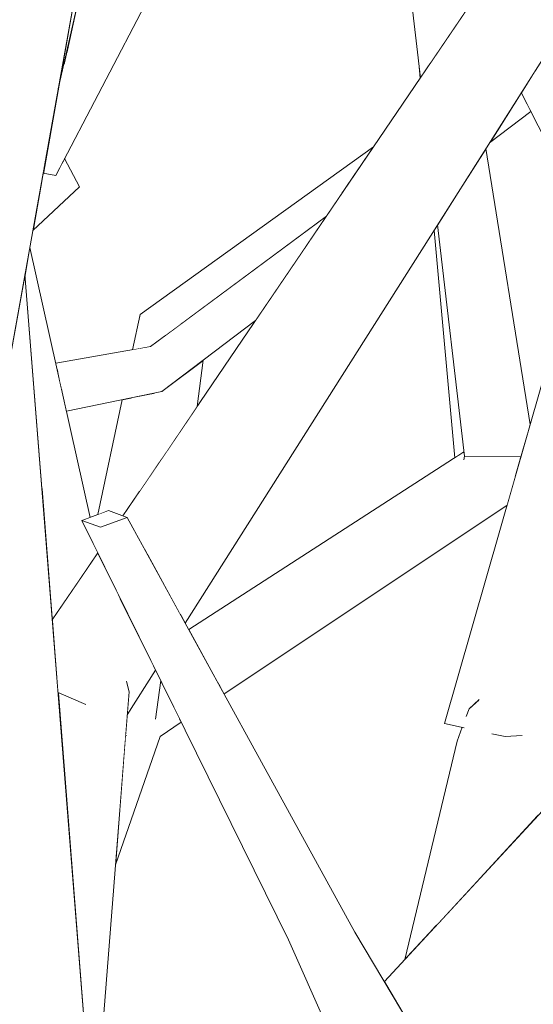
# Model space of a CAD drawing. Extents: x -289599 to -184549, y 66678 to 295474.
# Tile 358 of 656: x -262502 to -262445, y 71659 to 71767. Entities that reach past the tile are written whole.
import ezdxf

# ---------------------------------------------------------------- set-up
doc = ezdxf.new("R2010")
doc.units = 0
doc.header["$MEASUREMENT"] = 0
doc.linetypes.add('Wipeout_Contour', pattern=[1000, 0, -1000])
doc.layers.add('arch drzewa', color=8, linetype='Continuous')
doc.layers.add('arch drzewa_Nr_Pióra__4', color=8, linetype='Continuous', lineweight=9)

msp = doc.modelspace()

# ---------------------------------------------------------------- wipeouts: each hides what was drawn before it
at = {"color": 254, "linetype": 'Wipeout_Contour', "lineweight": 0, "ltscale": 1277229.507098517}
msp.add_wipeout([(-262446.31, 71759.56), (-262434.56, 71739.99), (-262433.79, 71740.53), (-262445.21, 71761.3)], dxfattribs=at).dxf.layer = 'arch drzewa'
at = {"color": 254, "linetype": 'Wipeout_Contour', "lineweight": 0, "ltscale": 1596770.514425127}
msp.add_wipeout([(-262504.75, 71719.17), (-262502.92, 71714.54), (-262502.6, 71690.47), (-262493.47, 71641.65), (-262501.19, 71738.98)], dxfattribs=at).dxf.layer = 'arch drzewa'
at = {"color": 254, "linetype": 'Wipeout_Contour', "lineweight": 0, "ltscale": 2873695.617799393}
msp.add_wipeout([(-262450.6, 71690.73), (-262452.44, 71691.35), (-262451.43, 71672.58), (-262444.91, 71679.63), (-262443.47, 71688.31), (-262446, 71689.17), (-262446.76, 71688.41), (-262448.48, 71688.29), (-262449.82, 71688.58)], dxfattribs=at).dxf.layer = 'arch drzewa'
at = {"color": 254, "linetype": 'Wipeout_Contour', "lineweight": 0, "ltscale": 957866.580466}
msp.add_wipeout([(-262450.06, 71653.25), (-262444.53, 71657.1), (-262437.84, 71668.24)], dxfattribs=at).dxf.layer = 'arch drzewa'
at = {"color": 254, "linetype": 'Wipeout_Contour', "lineweight": 0, "ltscale": 1277227.228041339}
msp.add_wipeout([(-262464.99, 71666.85), (-262468.46, 71664.91), (-262458.44, 71652.89), (-262457.94, 71655.07)], dxfattribs=at).dxf.layer = 'arch drzewa'

# ---------------------------------------------------------------- next in the draw order: wipeouts: each hides what was drawn before it
at = {"color": 254, "linetype": 'Wipeout_Contour', "lineweight": 0, "ltscale": 1277232.380975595}
msp.add_wipeout([(-262446.31, 71759.56), (-262446.72, 71758.93), (-262436.47, 71738.66), (-262434.56, 71739.99)], dxfattribs=at).dxf.layer = 'arch drzewa'
at = {"color": 254, "linetype": 'Wipeout_Contour', "lineweight": 0, "ltscale": 2235047.730420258}
msp.add_wipeout([(-262444.39, 71690.33), (-262446, 71689.17), (-262443.47, 71688.31), (-262422.28, 71719.21), (-262422.35, 71719.49), (-262441.84, 71701.26), (-262444.25, 71690.37)], dxfattribs=at).dxf.layer = 'arch drzewa'
at = {"color": 254, "linetype": 'Wipeout_Contour', "lineweight": 0, "ltscale": 958005.988624}
msp.add_wipeout([(-262464.99, 71666.85), (-262489.98, 71712.34), (-262492.9, 71711.25)], dxfattribs=at).dxf.layer = 'arch drzewa'
at = {"color": 254, "linetype": 'Wipeout_Contour', "lineweight": 0, "ltscale": 957906.630743}
msp.add_wipeout([(-262452.44, 71691.35), (-262456.04, 71667.61), (-262451.43, 71672.58)], dxfattribs=at).dxf.layer = 'arch drzewa'
at = {"color": 254, "linetype": 'Wipeout_Contour', "lineweight": 0, "ltscale": 2554772.207006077}
msp.add_wipeout([(-262507.66, 71648.82), (-262508.71, 71651.82), (-262508.03, 71641.28), (-262493.47, 71641.65), (-262502.6, 71690.47), (-262502.35, 71671.67), (-262504.19, 71667.97), (-262507.65, 71648.56)], dxfattribs=at).dxf.layer = 'arch drzewa'
at = {"color": 254, "linetype": 'Wipeout_Contour', "lineweight": 0, "ltscale": 1277217.399728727}
msp.add_wipeout([(-262468.46, 71664.91), (-262459.25, 71648.15), (-262458.48, 71652.48), (-262458.44, 71652.89)], dxfattribs=at).dxf.layer = 'arch drzewa'

# ---------------------------------------------------------------- next in the draw order: wipeouts: each hides what was drawn before it
at = {"color": 254, "linetype": 'Wipeout_Contour', "lineweight": 0, "ltscale": 1596494.058456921}
msp.add_wipeout([(-262448.48, 71688.29), (-262446.76, 71688.41), (-262446, 71689.17), (-262444.39, 71690.33), (-262438.17, 71733.55)], dxfattribs=at).dxf.layer = 'arch drzewa'
at = {"color": 254, "linetype": 'Wipeout_Contour', "lineweight": 0, "ltscale": 2235131.017722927}
msp.add_wipeout([(-262453.77, 71687.78), (-262456.37, 71667.25), (-262456.04, 71667.61), (-262452.44, 71691.35), (-262452.74, 71690.53), (-262453, 71689.27), (-262453.2, 71689.31)], dxfattribs=at).dxf.layer = 'arch drzewa'
at = {"color": 254, "linetype": 'Wipeout_Contour', "lineweight": 0, "ltscale": 1277233.861303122}
msp.add_wipeout([(-262468.46, 71664.91), (-262472.26, 71666), (-262460, 71648.08), (-262459.25, 71648.15)], dxfattribs=at).dxf.layer = 'arch drzewa'

# ---------------------------------------------------------------- next in the draw order: wipeouts: each hides what was drawn before it
at = {"color": 254, "linetype": 'Wipeout_Contour', "lineweight": 0, "ltscale": 957907.62341}
msp.add_wipeout([(-262448.48, 71688.29), (-262438.17, 71733.55), (-262442.3, 71734.58)], dxfattribs=at).dxf.layer = 'arch drzewa'
at = {"color": 254, "linetype": 'Wipeout_Contour', "lineweight": 0, "ltscale": 957911.800569}
msp.add_wipeout([(-262451.42, 71692.29), (-262452.44, 71691.35), (-262450.6, 71690.73)], dxfattribs=at).dxf.layer = 'arch drzewa'
at = {"color": 254, "linetype": 'Wipeout_Contour', "lineweight": 0, "ltscale": 1277227.834762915}
msp.add_wipeout([(-262460, 71648.08), (-262472.26, 71666), (-262463.76, 71646.79), (-262462.63, 71647.04)], dxfattribs=at).dxf.layer = 'arch drzewa'

# ---------------------------------------------------------------- next in the draw order: wipeouts: each hides what was drawn before it
at = {"color": 254, "linetype": 'Wipeout_Contour', "lineweight": 0, "ltscale": 957973.893414}
msp.add_wipeout([(-262492.9, 71711.25), (-262468.46, 71664.91), (-262464.99, 71666.85)], dxfattribs=at).dxf.layer = 'arch drzewa'
at = {"color": 254, "linetype": 'Wipeout_Contour', "lineweight": 0, "ltscale": 1277215.671202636}
msp.add_wipeout([(-262453.77, 71687.78), (-262459.52, 71663.85), (-262457.07, 71666.5), (-262456.37, 71667.25)], dxfattribs=at).dxf.layer = 'arch drzewa'

# ---------------------------------------------------------------- next in the draw order: wipeouts: each hides what was drawn before it
at = {"color": 254, "linetype": 'Wipeout_Contour', "lineweight": 0, "ltscale": 2873734.020234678}
msp.add_wipeout([(-262442.3, 71734.58), (-262455.15, 71689.74), (-262453, 71689.27), (-262452.74, 71690.53), (-262452.44, 71691.35), (-262451.42, 71692.29), (-262450.6, 71690.73), (-262449.82, 71688.58), (-262448.48, 71688.29)], dxfattribs=at).dxf.layer = 'arch drzewa'
at = {"color": 254, "linetype": 'Wipeout_Contour', "lineweight": 0, "ltscale": 958013.578737}
msp.add_wipeout([(-262468.46, 71664.91), (-262492.9, 71711.25), (-262494.96, 71711.99)], dxfattribs=at).dxf.layer = 'arch drzewa'

# ---------------------------------------------------------------- next in the draw order: wipeouts: each hides what was drawn before it
at = {"color": 254, "linetype": 'Wipeout_Contour', "lineweight": 0, "ltscale": 957982.877304}
msp.add_wipeout([(-262494.96, 71711.99), (-262472.26, 71666), (-262468.46, 71664.91)], dxfattribs=at).dxf.layer = 'arch drzewa'

# ---------------------------------------------------------------- next in the draw order: wipeouts: each hides what was drawn before it
at = {"color": 254, "linetype": 'Wipeout_Contour', "lineweight": 0, "ltscale": 1277395.055625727}
msp.add_wipeout([(-262492.04, 71713.08), (-262494.96, 71711.99), (-262492.9, 71711.25), (-262489.98, 71712.34)], dxfattribs=at).dxf.layer = 'arch drzewa'
at = {"color": 254, "linetype": 'Wipeout_Contour', "lineweight": 0, "ltscale": 4789486.605486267}
msp.add_wipeout([(-262489.51, 71611.84), (-262480.47, 71615.93), (-262466.07, 71633.6), (-262463.84, 71639.78), (-262461.72, 71642.06), (-262460.84, 71643.07), (-262460.94, 71643.09), (-262458.83, 71646.37), (-262458.56, 71646.88), (-262458.32, 71647.03), (-262457.92, 71647.78), (-262450.06, 71653.25), (-262437.84, 71668.24), (-262432.98, 71676.34), (-262432.77, 71677.07)], dxfattribs=at).dxf.layer = 'arch drzewa'

# ---------------------------------------------------------------- next in the draw order: wipeouts: each hides what was drawn before it
at = {"color": 254, "linetype": 'Wipeout_Contour', "lineweight": 0, "ltscale": 2235483.969450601}
msp.add_wipeout([(-262501.19, 71738.98), (-262499.35, 71715.71), (-262495.08, 71705.68), (-262493.21, 71708.44), (-262494.96, 71711.99), (-262494.05, 71712.33), (-262500.66, 71741.95)], dxfattribs=at).dxf.layer = 'arch drzewa'
at = {"color": 254, "linetype": 'Wipeout_Contour', "lineweight": 0, "ltscale": 2235092.51206345}
msp.add_wipeout([(-262489.51, 71611.84), (-262432.77, 71677.07), (-262428.88, 71691.24), (-262458.48, 71652.48), (-262459.25, 71648.15), (-262460, 71648.08), (-262462.63, 71647.04)], dxfattribs=at).dxf.layer = 'arch drzewa'

# ---------------------------------------------------------------- next in the draw order: linework, layer by layer
at = {"layer": 'arch drzewa_Nr_Pióra__4', "linetype": 'Continuous'}
msp.add_line((-262463.72, 71646.69), (-262472.26, 71666), dxfattribs=at)

# ---------------------------------------------------------------- next in the draw order: wipeouts: each hides what was drawn before it
at = {"color": 254, "linetype": 'Wipeout_Contour', "lineweight": 0, "ltscale": 2874332.319025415}
msp.add_wipeout([(-262506.64, 71731.72), (-262506.55, 71723.71), (-262504.75, 71719.17), (-262492.92, 71785.03), (-262504.79, 71785.79), (-262504.86, 71785.03), (-262503.08, 71762.78), (-262503.21, 71761.88), (-262503.38, 71760.12)], dxfattribs=at).dxf.layer = 'arch drzewa'
at = {"color": 254, "linetype": 'Wipeout_Contour', "lineweight": 0, "ltscale": 958057.280599}
msp.add_wipeout([(-262499.35, 71715.71), (-262498.19, 71701.11), (-262495.08, 71705.68)], dxfattribs=at).dxf.layer = 'arch drzewa'
at = {"color": 254, "linetype": 'Wipeout_Contour', "lineweight": 0, "ltscale": 2235046.415714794}
msp.add_wipeout([(-262461.75, 71661.44), (-262457.94, 71655.07), (-262458.44, 71652.89), (-262458.48, 71652.48), (-262428.88, 71691.24), (-262428.35, 71693.16), (-262415.29, 71711.61)], dxfattribs=at).dxf.layer = 'arch drzewa'
at = {"color": 254, "linetype": 'Wipeout_Contour', "lineweight": 0, "ltscale": 1596714.051223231}
msp.add_wipeout([(-262494.64, 71691.89), (-262497.54, 71692.98), (-262493.64, 71643.84), (-262489.77, 71693.2), (-262492.95, 71693.33)], dxfattribs=at).dxf.layer = 'arch drzewa'

# ---------------------------------------------------------------- next in the draw order: linework, layer by layer
at = {"layer": 'arch drzewa_Nr_Pióra__4', "linetype": 'Continuous'}
for p, q in [((-262492.9, 71711.25), (-262494.96, 71711.99)), ((-262452.44, 71691.35), (-262451.36, 71692.36)), ((-262452.44, 71691.35), (-262452.76, 71690.48)), ((-262452.99, 71689.27), (-262455.15, 71689.74)), ((-262453.2, 71689.31), (-262453.77, 71687.78)), ((-262448.48, 71688.29), (-262449.94, 71688.61)), ((-262446.62, 71688.42), (-262448.48, 71688.29)), ((-262459.52, 71663.85), (-262453.77, 71687.78)), ((-262457.9, 71654.99), (-262464.99, 71666.85))]:
    msp.add_line(p, q, dxfattribs=at)

# ---------------------------------------------------------------- next in the draw order: wipeouts: each hides what was drawn before it
at = {"color": 254, "linetype": 'Wipeout_Contour', "lineweight": 0, "ltscale": 1277466.68098258}
msp.add_wipeout([(-262497.53, 71759.36), (-262492.13, 71783.23), (-262492.92, 71785.03), (-262493.3, 71782.96)], dxfattribs=at).dxf.layer = 'arch drzewa'
at = {"color": 254, "linetype": 'Wipeout_Contour', "lineweight": 0, "ltscale": 1277305.531276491}
msp.add_wipeout([(-262445.59, 71773.26), (-262484.12, 71701.67), (-262483.6, 71700.73), (-262439.28, 71770.66)], dxfattribs=at).dxf.layer = 'arch drzewa'
at = {"color": 254, "linetype": 'Wipeout_Contour', "lineweight": 0, "ltscale": 958089.074551}
msp.add_wipeout([(-262499.4, 71748.98), (-262500.33, 71743.79), (-262495.21, 71748.58)], dxfattribs=at).dxf.layer = 'arch drzewa'
at = {"color": 254, "linetype": 'Wipeout_Contour', "lineweight": 0, "ltscale": 958025.548396}
msp.add_wipeout([(-262490.02, 71694.3), (-262490.2, 71694.21), (-262489.77, 71693.2)], dxfattribs=at).dxf.layer = 'arch drzewa'
at = {"color": 254, "linetype": 'Wipeout_Contour', "lineweight": 0, "ltscale": 1277355.585758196}
msp.add_wipeout([(-262491.26, 71674.23), (-262486.36, 71688.31), (-262489.27, 71689.17), (-262490.14, 71688.53)], dxfattribs=at).dxf.layer = 'arch drzewa'

# ---------------------------------------------------------------- next in the draw order: wipeouts: each hides what was drawn before it
at = {"color": 254, "linetype": 'Wipeout_Contour', "lineweight": 0, "ltscale": 958085.944308}
msp.add_wipeout([(-262497.14, 71751.13), (-262495.21, 71748.58), (-262496.84, 71751.7)], dxfattribs=at).dxf.layer = 'arch drzewa'
at = {"color": 254, "linetype": 'Wipeout_Contour', "lineweight": 0, "ltscale": 958028.381737}
msp.add_wipeout([(-262492.95, 71693.33), (-262489.77, 71693.2), (-262490.2, 71694.21)], dxfattribs=at).dxf.layer = 'arch drzewa'

# ---------------------------------------------------------------- next in the draw order: wipeouts: each hides what was drawn before it
at = {"color": 254, "linetype": 'Wipeout_Contour', "lineweight": 0, "ltscale": 1596815.398537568}
msp.add_wipeout([(-262499.4, 71748.98), (-262495.21, 71748.58), (-262497.14, 71751.13), (-262497.82, 71749.83), (-262499.2, 71750.09)], dxfattribs=at).dxf.layer = 'arch drzewa'
at = {"color": 254, "linetype": 'Wipeout_Contour', "lineweight": 0, "ltscale": 1277360.773353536}
msp.add_wipeout([(-262489.96, 71690.82), (-262489.97, 71690.69), (-262486.86, 71695.59), (-262487.12, 71696.1)], dxfattribs=at).dxf.layer = 'arch drzewa'

# ---------------------------------------------------------------- next in the draw order: linework, layer by layer
at = {"layer": 'arch drzewa_Nr_Pióra__4', "linetype": 'Continuous'}
msp.add_line((-262500.33, 71743.79), (-262495.21, 71748.58), dxfattribs=at)

# ---------------------------------------------------------------- next in the draw order: wipeouts: each hides what was drawn before it
at = {"color": 254, "linetype": 'Wipeout_Contour', "lineweight": 0, "ltscale": 2874090.642692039}
msp.add_wipeout([(-262490.76, 71703.48), (-262497.48, 71693.09), (-262494.64, 71691.89), (-262492.95, 71693.33), (-262490.2, 71694.21), (-262490.02, 71694.3), (-262489.77, 71693.2), (-262489.96, 71690.82), (-262487.12, 71696.1)], dxfattribs=at).dxf.layer = 'arch drzewa'
at = {"color": 254, "linetype": 'Wipeout_Contour', "lineweight": 0, "ltscale": 958007.828577}
msp.add_wipeout([(-262486.36, 71688.31), (-262484.04, 71689.86), (-262484.24, 71690.28)], dxfattribs=at).dxf.layer = 'arch drzewa'

# ---------------------------------------------------------------- next in the draw order: wipeouts: each hides what was drawn before it
at = {"color": 254, "linetype": 'Wipeout_Contour', "lineweight": 0, "ltscale": 957999.238223}
msp.add_wipeout([(-262445.59, 71773.26), (-262487.7, 71708.2), (-262484.12, 71701.67)], dxfattribs=at).dxf.layer = 'arch drzewa'
at = {"color": 254, "linetype": 'Wipeout_Contour', "lineweight": 0, "ltscale": 958039.662274}
msp.add_wipeout([(-262497.48, 71693.09), (-262490.76, 71703.48), (-262490.96, 71703.89)], dxfattribs=at).dxf.layer = 'arch drzewa'
at = {"color": 254, "linetype": 'Wipeout_Contour', "lineweight": 0, "ltscale": 1916026.476592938}
msp.add_wipeout([(-262489.27, 71689.17), (-262486.36, 71688.31), (-262484.24, 71690.28), (-262486.29, 71694.43), (-262486.83, 71690.37), (-262487.02, 71690.33)], dxfattribs=at).dxf.layer = 'arch drzewa'

# ---------------------------------------------------------------- next in the draw order: wipeouts: each hides what was drawn before it
at = {"color": 254, "linetype": 'Wipeout_Contour', "lineweight": 0, "ltscale": 1277326.848001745}
msp.add_wipeout([(-262448.6, 71774.1), (-262488.02, 71708.77), (-262487.7, 71708.2), (-262445.59, 71773.26)], dxfattribs=at).dxf.layer = 'arch drzewa'
at = {"color": 254, "linetype": 'Wipeout_Contour', "lineweight": 0, "ltscale": 1277352.997581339}
msp.add_wipeout([(-262487.02, 71690.33), (-262486.83, 71690.37), (-262486.29, 71694.43), (-262486.86, 71695.59)], dxfattribs=at).dxf.layer = 'arch drzewa'

# ---------------------------------------------------------------- next in the draw order: wipeouts: each hides what was drawn before it
at = {"color": 254, "linetype": 'Wipeout_Contour', "lineweight": 0, "ltscale": 1277357.396623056}
msp.add_wipeout([(-262490.44, 71712.51), (-262489.98, 71712.34), (-262488.02, 71708.77), (-262448.6, 71774.1)], dxfattribs=at).dxf.layer = 'arch drzewa'
at = {"color": 254, "linetype": 'Wipeout_Contour', "lineweight": 0, "ltscale": 1596698.471056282}
msp.add_wipeout([(-262490.14, 71688.53), (-262489.27, 71689.17), (-262487.02, 71690.33), (-262486.86, 71695.59), (-262489.97, 71690.69)], dxfattribs=at).dxf.layer = 'arch drzewa'

# ---------------------------------------------------------------- next in the draw order: linework, layer by layer
at = {"layer": 'arch drzewa_Nr_Pióra__4', "linetype": 'Continuous'}
for p, q in [((-262489.97, 71690.69), (-262486.86, 71695.59)), ((-262489.77, 71693.2), (-262490.03, 71694.37)), ((-262486.85, 71690.22), (-262486.29, 71694.43)), ((-262486.36, 71688.31), (-262484.04, 71689.86)), ((-262490.03, 71688.42), (-262490.15, 71688.41)), ((-262491.26, 71674.23), (-262486.36, 71688.31))]:
    msp.add_line(p, q, dxfattribs=at)

# ---------------------------------------------------------------- next in the draw order: wipeouts: each hides what was drawn before it
at = {"color": 254, "linetype": 'Wipeout_Contour', "lineweight": 0, "ltscale": 1277307.338181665}
msp.add_wipeout([(-262458.91, 71770.12), (-262456.75, 71762.09), (-262452.99, 71767.64), (-262453.46, 71770.58)], dxfattribs=at).dxf.layer = 'arch drzewa'
at = {"color": 254, "linetype": 'Wipeout_Contour', "lineweight": 0, "ltscale": 957948.901828}
msp.add_wipeout([(-262450.21, 71753.42), (-262445.67, 71756.86), (-262446.72, 71758.93)], dxfattribs=at).dxf.layer = 'arch drzewa'
at = {"color": 254, "linetype": 'Wipeout_Contour', "lineweight": 0, "ltscale": 1277250.509249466}
msp.add_wipeout([(-262450.61, 71752.79), (-262453.17, 71748.74), (-262445.95, 71721.83), (-262445.75, 71722.53)], dxfattribs=at).dxf.layer = 'arch drzewa'
at = {"color": 254, "linetype": 'Wipeout_Contour', "lineweight": 0, "ltscale": 958040.412324}
msp.add_wipeout([(-262485.74, 71733.55), (-262485.78, 71732.28), (-262484.06, 71733.56)], dxfattribs=at).dxf.layer = 'arch drzewa'
at = {"color": 254, "linetype": 'Wipeout_Contour', "lineweight": 0, "ltscale": 2554523.303064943}
msp.add_wipeout([(-262453.04, 71719.21), (-262480.01, 71694.2), (-262479.34, 71692.98), (-262448.3, 71713.63), (-262447.4, 71716.79), (-262449.57, 71718.41), (-262453.02, 71718.73), (-262453.02, 71718.7)], dxfattribs=at).dxf.layer = 'arch drzewa'
at = {"color": 254, "linetype": 'Wipeout_Contour', "lineweight": 0, "ltscale": 1596742.544998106}
msp.add_wipeout([(-262498.19, 71701.11), (-262497.55, 71693.12), (-262497.48, 71693.09), (-262490.96, 71703.89), (-262493.21, 71708.44)], dxfattribs=at).dxf.layer = 'arch drzewa'

# ---------------------------------------------------------------- next in the draw order: linework, layer by layer
at = {"layer": 'arch drzewa_Nr_Pióra__4', "linetype": 'Continuous'}
for p, q in [((-262450.21, 71753.42), (-262445.67, 71756.86)), ((-262498.19, 71701.11), (-262493.21, 71708.44)), ((-262493.64, 71643.84), (-262489.77, 71693.2))]:
    msp.add_line(p, q, dxfattribs=at)

# ---------------------------------------------------------------- next in the draw order: wipeouts: each hides what was drawn before it
at = {"color": 254, "linetype": 'Wipeout_Contour', "lineweight": 0, "ltscale": 957984.285402}
msp.add_wipeout([(-262458.91, 71770.12), (-262457.8, 71760.56), (-262456.75, 71762.09)], dxfattribs=at).dxf.layer = 'arch drzewa'
at = {"color": 254, "linetype": 'Wipeout_Contour', "lineweight": 0, "ltscale": 958042.467425}
msp.add_wipeout([(-262485.97, 71732.14), (-262485.78, 71732.28), (-262485.74, 71733.55)], dxfattribs=at).dxf.layer = 'arch drzewa'
at = {"color": 254, "linetype": 'Wipeout_Contour', "lineweight": 0, "ltscale": 1277293.882647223}
msp.add_wipeout([(-262453.04, 71719.51), (-262483.22, 71700.03), (-262480.01, 71694.2), (-262453.04, 71719.21)], dxfattribs=at).dxf.layer = 'arch drzewa'
at = {"color": 254, "linetype": 'Wipeout_Contour', "lineweight": 0, "ltscale": 957921.62719}
msp.add_wipeout([(-262449.57, 71718.41), (-262447.4, 71716.79), (-262447.04, 71718.05)], dxfattribs=at).dxf.layer = 'arch drzewa'
at = {"color": 254, "linetype": 'Wipeout_Contour', "lineweight": 0, "ltscale": 1277391.881116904}
msp.add_wipeout([(-262497.55, 71693.12), (-262497.54, 71692.98), (-262494.64, 71691.89), (-262497.48, 71693.09)], dxfattribs=at).dxf.layer = 'arch drzewa'

# ---------------------------------------------------------------- next in the draw order: linework, layer by layer
at = {"layer": 'arch drzewa_Nr_Pióra__4', "linetype": 'Continuous'}
for p, q in [((-262479.34, 71692.98), (-262448.3, 71713.63)), ((-262461.75, 71661.44), (-262415.29, 71711.61)), ((-262497.48, 71693.09), (-262497.55, 71693.12)), ((-262494.5, 71691.83), (-262497.48, 71693.09))]:
    msp.add_line(p, q, dxfattribs=at)

# ---------------------------------------------------------------- next in the draw order: wipeouts: each hides what was drawn before it
at = {"color": 254, "linetype": 'Wipeout_Contour', "lineweight": 0, "ltscale": 957982.166555}
msp.add_wipeout([(-262457.8, 71760.56), (-262457.93, 71761.76), (-262457.82, 71760.52)], dxfattribs=at).dxf.layer = 'arch drzewa'
at = {"color": 254, "linetype": 'Wipeout_Contour', "lineweight": 0, "ltscale": 1596565.454640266}
msp.add_wipeout([(-262453.17, 71748.74), (-262455.92, 71744.41), (-262452.97, 71719.05), (-262446.77, 71718.98), (-262445.95, 71721.83)], dxfattribs=at).dxf.layer = 'arch drzewa'
at = {"color": 254, "linetype": 'Wipeout_Contour', "lineweight": 0, "ltscale": 1596743.93893461}
msp.add_wipeout([(-262488.92, 71730.81), (-262487.41, 71731.07), (-262485.97, 71732.14), (-262485.74, 71733.55), (-262488.56, 71734.58)], dxfattribs=at).dxf.layer = 'arch drzewa'
at = {"color": 254, "linetype": 'Wipeout_Contour', "lineweight": 0, "ltscale": 1277374.771339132}
msp.add_wipeout([(-262486.18, 71718.78), (-262482.3, 71724.49), (-262481.62, 71729.59), (-262485.96, 71726.3)], dxfattribs=at).dxf.layer = 'arch drzewa'

# ---------------------------------------------------------------- next in the draw order: linework, layer by layer
at = {"layer": 'arch drzewa_Nr_Pióra__4', "linetype": 'Continuous'}
for p, q in [((-262457.8, 71760.56), (-262458.91, 71770.12)), ((-262457.82, 71760.52), (-262457.93, 71761.76)), ((-262436.47, 71738.66), (-262446.72, 71758.93)), ((-262445.75, 71722.53), (-262450.61, 71752.79))]:
    msp.add_line(p, q, dxfattribs=at)

# ---------------------------------------------------------------- next in the draw order: wipeouts: each hides what was drawn before it
at = {"color": 254, "linetype": 'Wipeout_Contour', "lineweight": 0, "ltscale": 1277359.150103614}
msp.add_wipeout([(-262485.74, 71733.55), (-262484.06, 71733.56), (-262468.1, 71745.39), (-262466.32, 71748.01)], dxfattribs=at).dxf.layer = 'arch drzewa'
at = {"color": 254, "linetype": 'Wipeout_Contour', "lineweight": 0, "ltscale": 1915893.356359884}
msp.add_wipeout([(-262456.3, 71743.81), (-262454.02, 71718.87), (-262453.04, 71719.51), (-262453.02, 71718.7), (-262452.97, 71719.05), (-262455.92, 71744.41)], dxfattribs=at).dxf.layer = 'arch drzewa'
at = {"color": 254, "linetype": 'Wipeout_Contour', "lineweight": 0, "ltscale": 958050.800225}
msp.add_wipeout([(-262488.56, 71734.58), (-262489.38, 71730.73), (-262488.92, 71730.81)], dxfattribs=at).dxf.layer = 'arch drzewa'
at = {"color": 254, "linetype": 'Wipeout_Contour', "lineweight": 0, "ltscale": 1596730.177429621}
msp.add_wipeout([(-262488.66, 71715.13), (-262486.18, 71718.78), (-262485.96, 71726.3), (-262486.16, 71726.14), (-262486.94, 71725.98)], dxfattribs=at).dxf.layer = 'arch drzewa'

# ---------------------------------------------------------------- next in the draw order: linework, layer by layer
at = {"layer": 'arch drzewa_Nr_Pióra__4', "linetype": 'Continuous'}
msp.add_line((-262454.02, 71718.87), (-262456.3, 71743.81), dxfattribs=at)

# ---------------------------------------------------------------- next in the draw order: wipeouts: each hides what was drawn before it
at = {"color": 254, "linetype": 'Wipeout_Contour', "lineweight": 0, "ltscale": 958011.688178}
msp.add_wipeout([(-262485.74, 71733.55), (-262466.32, 71748.01), (-262464.65, 71750.47)], dxfattribs=at).dxf.layer = 'arch drzewa'
at = {"color": 254, "linetype": 'Wipeout_Contour', "lineweight": 0, "ltscale": 1596735.069261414}
msp.add_wipeout([(-262489.42, 71725.48), (-262490.63, 71712.58), (-262490.44, 71712.51), (-262488.66, 71715.13), (-262486.94, 71725.98)], dxfattribs=at).dxf.layer = 'arch drzewa'
at = {"color": 254, "linetype": 'Wipeout_Contour', "lineweight": 0, "ltscale": 1596545.656746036}
msp.add_wipeout([(-262453.02, 71718.73), (-262449.57, 71718.41), (-262447.04, 71718.05), (-262446.77, 71718.98), (-262452.97, 71719.05)], dxfattribs=at).dxf.layer = 'arch drzewa'

# ---------------------------------------------------------------- next in the draw order: linework, layer by layer
at = {"layer": 'arch drzewa_Nr_Pióra__4', "linetype": 'Continuous'}
for p, q in [((-262452.97, 71719.05), (-262455.92, 71744.41)), ((-262455.15, 71689.74), (-262442.3, 71734.58)), ((-262483.22, 71700.03), (-262453.02, 71719.52)), ((-262452.97, 71719.05), (-262453.03, 71718.66)), ((-262446.77, 71718.98), (-262452.97, 71719.05)), ((-262472.26, 71666), (-262494.96, 71711.99))]:
    msp.add_line(p, q, dxfattribs=at)

# ---------------------------------------------------------------- next in the draw order: wipeouts: each hides what was drawn before it
at = {"color": 254, "linetype": 'Wipeout_Contour', "lineweight": 0, "ltscale": 1277359.718598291}
msp.add_wipeout([(-262462.95, 71752.98), (-262488.56, 71734.58), (-262485.74, 71733.55), (-262464.65, 71750.47)], dxfattribs=at).dxf.layer = 'arch drzewa'
at = {"color": 254, "linetype": 'Wipeout_Contour', "lineweight": 0, "ltscale": 1596744.55266056}
msp.add_wipeout([(-262493.19, 71712.65), (-262492.04, 71713.08), (-262490.63, 71712.58), (-262489.42, 71725.48), (-262490.53, 71725.25)], dxfattribs=at).dxf.layer = 'arch drzewa'

# ---------------------------------------------------------------- next in the draw order: linework, layer by layer
at = {"layer": 'arch drzewa_Nr_Pióra__4', "linetype": 'Continuous'}
for p, q in [((-262494.96, 71711.99), (-262492.04, 71713.08)), ((-262489.98, 71712.34), (-262492.9, 71711.25)), ((-262492.04, 71713.08), (-262489.98, 71712.34)), ((-262464.99, 71666.85), (-262489.98, 71712.34))]:
    msp.add_line(p, q, dxfattribs=at)

# ---------------------------------------------------------------- next in the draw order: wipeouts: each hides what was drawn before it
at = {"color": 254, "linetype": 'Wipeout_Contour', "lineweight": 0, "ltscale": 958068.748129}
msp.add_wipeout([(-262497.82, 71749.83), (-262471.57, 71799.94), (-262475.87, 71800.96)], dxfattribs=at).dxf.layer = 'arch drzewa'
at = {"color": 254, "linetype": 'Wipeout_Contour', "lineweight": 0, "ltscale": 1277406.987827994}
msp.add_wipeout([(-262497.19, 71726.4), (-262496.65, 71724), (-262486.16, 71726.14), (-262487.77, 71728.91)], dxfattribs=at).dxf.layer = 'arch drzewa'

# ---------------------------------------------------------------- next in the draw order: linework, layer by layer
at = {"layer": 'arch drzewa_Nr_Pióra__4', "linetype": 'Continuous'}
msp.add_line((-262493.19, 71712.65), (-262490.53, 71725.25), dxfattribs=at)

# ---------------------------------------------------------------- next in the draw order: wipeouts: each hides what was drawn before it
at = {"color": 254, "linetype": 'Wipeout_Contour', "lineweight": 0, "ltscale": 1596812.014220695}
msp.add_wipeout([(-262499.2, 71750.09), (-262497.82, 71749.83), (-262475.87, 71800.96), (-262496.98, 71761.81), (-262497.53, 71759.36)], dxfattribs=at).dxf.layer = 'arch drzewa'
at = {"color": 254, "linetype": 'Wipeout_Contour', "lineweight": 0, "ltscale": 958021.930817}
msp.add_wipeout([(-262474.52, 71735.94), (-262486.16, 71726.14), (-262475.88, 71733.94)], dxfattribs=at).dxf.layer = 'arch drzewa'
at = {"color": 254, "linetype": 'Wipeout_Contour', "lineweight": 0, "ltscale": 958061.846758}
msp.add_wipeout([(-262497.33, 71727.02), (-262497.19, 71726.4), (-262487.77, 71728.91)], dxfattribs=at).dxf.layer = 'arch drzewa'

# ---------------------------------------------------------------- next in the draw order: linework, layer by layer
at = {"layer": 'arch drzewa_Nr_Pióra__4', "linetype": 'Continuous'}
for p, q in [((-262495.21, 71748.58), (-262496.84, 71751.7)), ((-262497.82, 71749.83), (-262499.2, 71750.09))]:
    msp.add_line(p, q, dxfattribs=at)

# ---------------------------------------------------------------- next in the draw order: wipeouts: each hides what was drawn before it
at = {"color": 254, "linetype": 'Wipeout_Contour', "lineweight": 0, "ltscale": 1277441.458721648}
msp.add_wipeout([(-262496.71, 71762.99), (-262496.98, 71761.81), (-262475.87, 71800.96), (-262476.67, 71802.36)], dxfattribs=at).dxf.layer = 'arch drzewa'
at = {"color": 254, "linetype": 'Wipeout_Contour', "lineweight": 0, "ltscale": 1277411.928480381}
msp.add_wipeout([(-262487.41, 71731.07), (-262497.68, 71728.61), (-262497.33, 71727.02), (-262487.77, 71728.91)], dxfattribs=at).dxf.layer = 'arch drzewa'

# ---------------------------------------------------------------- next in the draw order: wipeouts: each hides what was drawn before it
at = {"color": 254, "linetype": 'Wipeout_Contour', "lineweight": 0, "ltscale": 958086.507016}
msp.add_wipeout([(-262495.18, 71769.76), (-262496.71, 71762.99), (-262476.67, 71802.36)], dxfattribs=at).dxf.layer = 'arch drzewa'
at = {"color": 254, "linetype": 'Wipeout_Contour', "lineweight": 0, "ltscale": 958064.098656}
msp.add_wipeout([(-262497.82, 71729.24), (-262497.68, 71728.61), (-262487.41, 71731.07)], dxfattribs=at).dxf.layer = 'arch drzewa'

# ---------------------------------------------------------------- next in the draw order: linework, layer by layer
at = {"layer": 'arch drzewa_Nr_Pióra__4', "linetype": 'Continuous'}
for p, q in [((-262497.82, 71749.83), (-262471.57, 71799.94)), ((-262504.75, 71719.17), (-262492.92, 71785.03)), ((-262497.53, 71759.36), (-262492.13, 71783.23)), ((-262494.05, 71712.33), (-262500.66, 71741.95)), ((-262493.47, 71641.65), (-262501.19, 71738.98)), ((-262489.38, 71730.73), (-262488.56, 71734.58))]:
    msp.add_line(p, q, dxfattribs=at)

# ---------------------------------------------------------------- next in the draw order: wipeouts: each hides what was drawn before it
at = {"color": 254, "linetype": 'Wipeout_Contour', "lineweight": 0, "ltscale": 1277366.305936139}
msp.add_wipeout([(-262470.33, 71742.11), (-262487.77, 71728.91), (-262486.16, 71726.14), (-262474.52, 71735.94)], dxfattribs=at).dxf.layer = 'arch drzewa'

# ---------------------------------------------------------------- next in the draw order: linework, layer by layer
at = {"layer": 'arch drzewa_Nr_Pióra__4', "linetype": 'Continuous'}
msp.add_line((-262496.65, 71724), (-262486.16, 71726.14), dxfattribs=at)

# ---------------------------------------------------------------- next in the draw order: wipeouts: each hides what was drawn before it
at = {"color": 254, "linetype": 'Wipeout_Contour', "lineweight": 0, "ltscale": 958018.046295}
msp.add_wipeout([(-262487.77, 71728.91), (-262470.33, 71742.11), (-262469.73, 71743)], dxfattribs=at).dxf.layer = 'arch drzewa'

# ---------------------------------------------------------------- next in the draw order: wipeouts: each hides what was drawn before it
at = {"color": 254, "linetype": 'Wipeout_Contour', "lineweight": 0, "ltscale": 1277364.627686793}
msp.add_wipeout([(-262487.77, 71728.91), (-262469.73, 71743), (-262468.1, 71745.39), (-262487.41, 71731.07)], dxfattribs=at).dxf.layer = 'arch drzewa'

# ---------------------------------------------------------------- next in the draw order: linework, layer by layer
at = {"layer": 'arch drzewa_Nr_Pióra__4', "linetype": 'Continuous'}
for p, q in [((-262490.44, 71712.51), (-262448.6, 71774.1)), ((-262483.6, 71700.73), (-262439.28, 71770.66)), ((-262488.56, 71734.58), (-262462.95, 71752.98)), ((-262487.41, 71731.07), (-262468.1, 71745.39)), ((-262486.16, 71726.14), (-262475.88, 71733.94)), ((-262497.82, 71729.24), (-262487.41, 71731.07)), ((-262482.3, 71724.49), (-262481.62, 71729.59))]:
    msp.add_line(p, q, dxfattribs=at)

doc.saveas('drawing.dxf')
